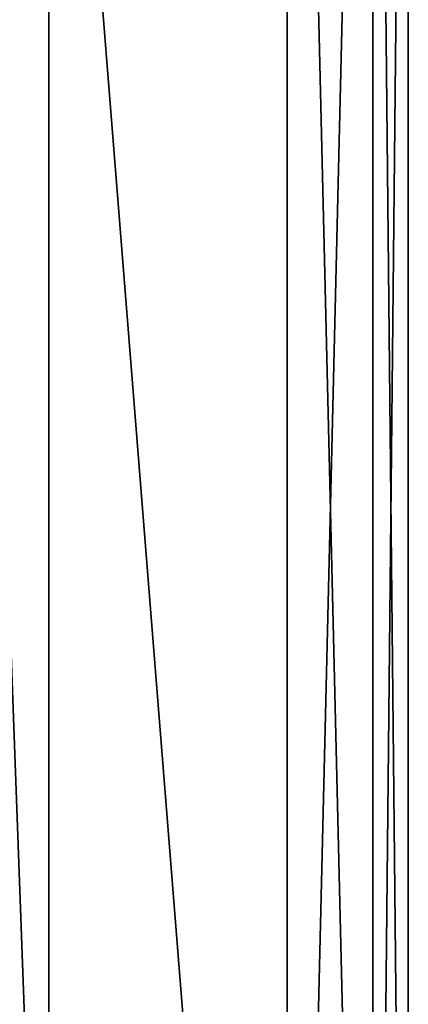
# Model space of a CAD drawing. Header units: metres. Extents: x -205 to 205, y -82 to 82.
# Tile 367 of 426: x 189 to 205, y -21 to 20. Entities that reach past the tile are written whole.
import ezdxf

# ---------------------------------------------------------------- set-up
doc = ezdxf.new("R2010")
doc.units = ezdxf.units.M
doc.layers.add('solid_PRT0003', color=7, linetype='CONTINUOUS')

msp = doc.modelspace()

# ---------------------------------------------------------------- linework, layer by layer
at = {"layer": 'solid_PRT0003'}
for points in [[(0, -75), (0, 75), (200, 75)], [(200, -75), (0, -75), (200, 75)], [(190.144897, 48.536644, 1.5), (200, -75, 1.5), (200, 75, 1.5)], [(200, -75), (200, 75), (203.535538, 73.535538)], [(203.535538, -73.535538, 1.5), (203.535538, 73.535538, 1.5), (200, 75, 1.5)], [(203.535538, -73.535538, 1.5), (200, 75, 1.5), (200, -75, 1.5)], [(203.535538, -73.535538), (200, -75), (203.535538, 73.535538)], [(203.535538, -73.535538), (203.535538, 73.535538), (205, 70)], [(205, -70, 1.5), (205, 70, 1.5), (203.535538, 73.535538, 1.5)], [(203.535538, -73.535538, 1.5), (205, -70, 1.5), (203.535538, 73.535538, 1.5)], [(205, -70), (203.535538, -73.535538), (205, 70)], [(205, -70, 1.5), (205, -70), (205, 70)], [(205, -70, 1.5), (205, 70), (205, 70, 1.5)], [(190.144897, 48.536644, 1.5), (187.110992, 33.837666, 1.5), (190.144897, -48.536655, 1.5)], [(190.144897, 48.536644, 1.5), (190.144897, -48.536655, 1.5), (200, -75, 1.5)], [(187.110992, 33.837666, 1.5), (187.110992, -33.837666, 1.5), (190.144897, -48.536655, 1.5)]]:
    msp.add_3dface(points, dxfattribs=at)

doc.saveas('drawing.dxf')
